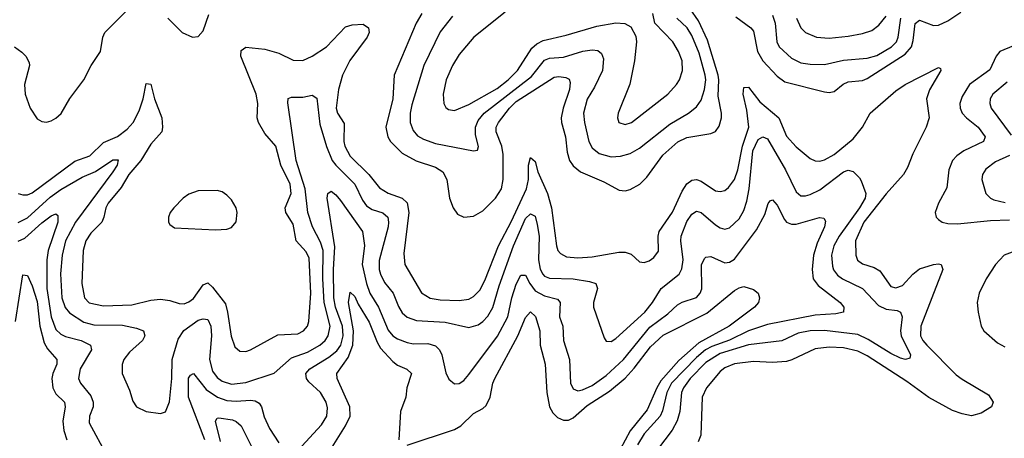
# Model space of a CAD drawing. Header units: inches. Extents: x 1308407 to 1441228, y 959628 to 1036311.
# Tile 658 of 729: x 1413077 to 1417228, y 1003977 to 1005744. Entities that reach past the tile are written whole.
import ezdxf

# ---------------------------------------------------------------- set-up
doc = ezdxf.new("R2010")
doc.units = ezdxf.units.IN
doc.header["$MEASUREMENT"] = 0
doc.layers.add('B4010', color=7, linetype='Continuous')

msp = doc.modelspace()

# ---------------------------------------------------------------- linework, layer by layer
at = {"layer": 'B4010', "color": 5}
for points, elevation in [([(1414772.5, 1005770), (1414747.9, 1005730), (1414655.8, 1005510), (1414650.1, 1005410), (1414620.6, 1005290), (1414628.5, 1005250), (1414640.7, 1005230), (1414690, 1005180.7), (1414748, 1005148), (1414830, 1005121.7), (1414861.2, 1005101.1), (1414877.9, 1005070), (1414888.9, 1004990), (1414904.6, 1004950), (1414923.3, 1004923.3), (1414950, 1004910.2), (1414990, 1004915), (1415030, 1004936.6), (1415083.4, 1004990), (1415108.8, 1005030), (1415115.3, 1005070), (1415115.1, 1005175.2), (1415109.6, 1005210), (1415085.1, 1005270), (1415086.1, 1005290), (1415095.2, 1005310), (1415141.4, 1005370), (1415170, 1005398.5), (1415330, 1005501.1), (1415350, 1005503.8), (1415379.9, 1005499.9), (1415393.1, 1005493.1), (1415398.2, 1005478.2), (1415394.6, 1005450), (1415368.3, 1005370), (1415360.3, 1005330), (1415361.3, 1005310), (1415377.6, 1005250), (1415384.9, 1005184.9), (1415395.1, 1005150), (1415410, 1005126.6), (1415441.7, 1005101.7), (1415539.6, 1005059.5), (1415604.4, 1005024.4), (1415630, 1005022.3), (1415650, 1005026.8), (1415690.8, 1005049.2), (1415720.5, 1005079.5), (1415788.2, 1005171.8), (1415851.2, 1005228.8), (1415890, 1005246.3), (1415990, 1005263.8), (1416010, 1005272.3), (1416025.7, 1005294.3), (1416035.8, 1005330), (1416036.3, 1005350), (1416021.5, 1005421.5), (1416025, 1005490), (1416021.7, 1005510), (1415977.2, 1005657.2), (1415939.2, 1005739.2), (1415904.1, 1005790)], 2720), ([(1413054.9, 1005630), (1413086.3, 1005606.3), (1413102.4, 1005590), (1413117.2, 1005562.8), (1413119, 1005550), (1413097.3, 1005470), (1413100.7, 1005430), (1413120.7, 1005370), (1413150, 1005324.9), (1413170, 1005314.3), (1413190, 1005311.6), (1413210, 1005317.3), (1413230, 1005328.1), (1413251.6, 1005348.4), (1413288, 1005412), (1413347.6, 1005490), (1413378.8, 1005550), (1413417.8, 1005610), (1413427.1, 1005670), (1413436.1, 1005690), (1413523.5, 1005776.5)], 2720), ([(1413702.2, 1005750), (1413762, 1005690), (1413806, 1005670), (1413830, 1005673.4), (1413850, 1005697.6), (1413874.1, 1005765.9)], 2720), ([(1414901.1, 1005758.9), (1414850, 1005692.9), (1414780.1, 1005550), (1414730, 1005385.1), (1414723.1, 1005350), (1414723.4, 1005310), (1414735.9, 1005275.9), (1414754.1, 1005254.1), (1414779.3, 1005239.3), (1414830, 1005221.5), (1414989.6, 1005190.4), (1415006.6, 1005193.4), (1415010.9, 1005209.1), (1414998.2, 1005258.2), (1414998.4, 1005290), (1415010, 1005318.7), (1415035, 1005350), (1415235.3, 1005504.7), (1415290, 1005573.8), (1415310, 1005581.3), (1415370, 1005585.9), (1415451.2, 1005611.2), (1415490, 1005616.8), (1415513.7, 1005613.7), (1415530, 1005601.7), (1415538.2, 1005578.2), (1415534.6, 1005530), (1415500.9, 1005459.1), (1415470, 1005408.5), (1415454, 1005350), (1415458.2, 1005310), (1415476.4, 1005230), (1415490, 1005202.9), (1415519.5, 1005179.5), (1415570, 1005165.5), (1415610, 1005167.8), (1415650, 1005179.2), (1415690, 1005202), (1415817.1, 1005302.9), (1415897.1, 1005350), (1415930, 1005375.5), (1415950, 1005404.7), (1415964, 1005450), (1415969.9, 1005490), (1415966.1, 1005510), (1415942.1, 1005602.1), (1415910, 1005677.7), (1415890.3, 1005710), (1415847.2, 1005750)], 2740), ([(1415123.7, 1005776.3), (1414991.2, 1005670), (1414930, 1005597.2), (1414900.9, 1005550), (1414875.5, 1005490), (1414862.7, 1005430), (1414865.5, 1005390), (1414873.7, 1005373.7), (1414884.6, 1005364.6), (1414910, 1005361.3), (1414970, 1005386.7), (1415090, 1005454.1), (1415136.1, 1005490), (1415176, 1005530), (1415236.5, 1005623.5), (1415257.7, 1005642.3), (1415283.8, 1005656.2), (1415381.3, 1005678.7), (1415510, 1005717.1), (1415590.8, 1005730.8), (1415627.5, 1005727.5), (1415653.6, 1005713.6), (1415675, 1005675), (1415677.5, 1005650), (1415669.3, 1005570), (1415648.7, 1005471.3), (1415600.2, 1005350), (1415596.5, 1005330), (1415603.1, 1005310), (1415630, 1005302), (1415656.3, 1005310), (1415810, 1005430.2), (1415846.4, 1005470), (1415858.8, 1005490), (1415870.5, 1005529.5), (1415870.4, 1005570), (1415854, 1005610), (1415830, 1005650.8), (1415754.1, 1005730), (1415745.6, 1005770)], 2760), ([(1416096.6, 1005756.6), (1416159.8, 1005710), (1416170, 1005695.4), (1416187.1, 1005610), (1416210, 1005570.1), (1416270, 1005505.1), (1416301.9, 1005481.9), (1416470, 1005438.8), (1416490, 1005436.3), (1416510, 1005441.2), (1416548, 1005472), (1416570, 1005481.8), (1416630, 1005488), (1416650, 1005495.4), (1416810, 1005598.5), (1416836.3, 1005630), (1416844.1, 1005655.9), (1416851.7, 1005728.3), (1416870, 1005741.8), (1416930, 1005718.8), (1416950, 1005721.5), (1416990, 1005739.5), (1417044.8, 1005775.2)], 2720), ([(1416250, 1005762.6), (1416261.5, 1005730), (1416269, 1005650), (1416279, 1005630), (1416330, 1005581.6), (1416370, 1005562.1), (1416410, 1005556.1), (1416470, 1005555), (1416550, 1005573.6), (1416650, 1005580.9), (1416690, 1005593), (1416752.4, 1005630), (1416772.8, 1005650), (1416779.7, 1005670), (1416792, 1005750)], 2740), ([(1416351.8, 1005750), (1416369.4, 1005710), (1416390, 1005689.4), (1416436.3, 1005670), (1416490, 1005665.8), (1416570, 1005674.6), (1416630, 1005685), (1416670, 1005699), (1416698.9, 1005721.1), (1416730, 1005758.4)], 2760), ([(1413070, 1005010.1), (1413090, 1005004.1), (1413110, 1005004.7), (1413130, 1005013.5), (1413310, 1005146.9), (1413372.2, 1005170), (1413430, 1005226.1), (1413489.2, 1005250.8), (1413530, 1005281.2), (1413554.9, 1005310), (1413580.1, 1005359.9), (1413596.9, 1005410), (1413610, 1005474.3), (1413630, 1005472.4), (1413645.5, 1005410), (1413676.8, 1005330), (1413679.4, 1005290), (1413675.8, 1005270), (1413630, 1005218.4), (1413587.1, 1005150), (1413537.4, 1005090), (1413504.5, 1005035.5), (1413450.6, 1004970), (1413440.4, 1004950), (1413432.3, 1004910), (1413423, 1004890), (1413376.5, 1004843.5), (1413355.7, 1004810), (1413344, 1004770), (1413338.5, 1004630), (1413350, 1004570.3), (1413370, 1004548.4), (1413430, 1004536.5), (1413550, 1004540.1), (1413630, 1004559.9), (1413670, 1004563.8), (1413710, 1004559.1), (1413750, 1004545.6), (1413770, 1004545.2), (1413790, 1004552.5), (1413810, 1004567.2), (1413850, 1004625.4), (1413870, 1004633), (1413890, 1004615), (1413944, 1004544), (1413953.6, 1004510), (1413968, 1004408), (1413983.5, 1004363.5), (1414004.8, 1004344.8), (1414030, 1004343.6), (1414050, 1004350.2), (1414165.8, 1004414.2), (1414250, 1004417.6), (1414273.8, 1004430), (1414290.6, 1004450), (1414296.5, 1004470), (1414304.6, 1004590), (1414298, 1004738), (1414284.7, 1004764.7), (1414243.1, 1004810), (1414230, 1004881.5), (1414198.8, 1004930), (1414196.6, 1004950), (1414221.6, 1005010), (1414217.1, 1005050), (1414178.2, 1005130), (1414156.6, 1005210), (1414110, 1005264.2), (1414084, 1005310), (1414078.7, 1005330), (1414081.3, 1005390), (1414074.3, 1005430), (1414009.9, 1005590.1), (1414010, 1005613.4), (1414030, 1005627.6), (1414110, 1005619.8), (1414170, 1005602.2), (1414230, 1005573.4), (1414270, 1005571.9), (1414310, 1005590.1), (1414370, 1005630.1), (1414450, 1005714.2), (1414478.4, 1005721.6), (1414525, 1005725), (1414546.9, 1005710), (1414550.7, 1005690), (1414542.1, 1005670), (1414468.4, 1005571.6), (1414438, 1005510), (1414420.4, 1005450), (1414411.1, 1005370), (1414416.8, 1005350), (1414445.4, 1005305.4), (1414444.1, 1005230), (1414447.9, 1005210), (1414470, 1005167.7), (1414549.1, 1005090), (1414593.7, 1005033.7), (1414630, 1005011.6), (1414690, 1004991.1), (1414710.4, 1004970.4), (1414717.8, 1004930), (1414696.9, 1004756.9), (1414700.1, 1004710), (1414771, 1004591), (1414807.9, 1004567.9), (1414850, 1004561.1), (1414930, 1004558.8), (1414970, 1004564.7), (1414990, 1004575), (1415017, 1004603), (1415037.3, 1004642.7), (1415095.1, 1004790), (1415150, 1004893.8), (1415213.8, 1005030), (1415222.5, 1005070), (1415221.5, 1005130), (1415230, 1005162.6), (1415250, 1005144.9), (1415261.9, 1005101.9), (1415302.5, 1005010), (1415319, 1004950), (1415339.8, 1004790), (1415346.1, 1004770), (1415356.5, 1004756.5), (1415382.7, 1004742.7), (1415430, 1004738.4), (1415490, 1004743), (1415602.7, 1004762.7), (1415630, 1004762.3), (1415654.1, 1004754.1), (1415690, 1004722.6), (1415710, 1004719), (1415730, 1004725.8), (1415750, 1004739.6), (1415770, 1004766.7), (1415768.8, 1004830), (1415772.6, 1004850), (1415828.7, 1004931.3), (1415870, 1005020.5), (1415890, 1005051.2), (1415910, 1005066.7), (1415930, 1005069.6), (1415950, 1005062.8), (1416010, 1005021), (1416030, 1005018.1), (1416050, 1005023.5), (1416064.9, 1005035.1), (1416090, 1005069.3), (1416104.5, 1005110), (1416124.4, 1005210), (1416151, 1005290), (1416142.3, 1005362.3), (1416126.5, 1005430), (1416130, 1005457.6), (1416150, 1005458.9), (1416197, 1005397), (1416276.8, 1005330), (1416310, 1005252.6), (1416350, 1005206.8), (1416410, 1005157.8), (1416430, 1005147.7), (1416450, 1005146.4), (1416470, 1005152.2), (1416510, 1005174.7), (1416590, 1005241.1), (1416629.5, 1005290), (1416662.1, 1005350), (1416770, 1005444), (1416810, 1005470.8), (1416950, 1005542), (1416958.5, 1005538.5), (1416960.3, 1005530), (1416911.8, 1005448.2), (1416899.3, 1005410), (1416911, 1005330), (1416898.8, 1005290), (1416841.6, 1005178.4), (1416819.6, 1005120.4), (1416802.4, 1005090), (1416730, 1005009.4), (1416635.7, 1004890), (1416600.6, 1004810), (1416601.5, 1004750), (1416609.3, 1004729.3), (1416630, 1004712.8), (1416678.6, 1004698.6), (1416703.7, 1004683.7), (1416750, 1004617.8), (1416770, 1004612.3), (1416798.5, 1004621.5), (1416841.7, 1004670), (1416870, 1004692.9), (1416930, 1004711.3), (1416950, 1004713.5), (1416961.1, 1004710), (1416968.1, 1004690), (1416876.1, 1004450), (1416874.3, 1004410), (1416883.9, 1004390), (1416901.2, 1004370), (1417025.3, 1004245.3), (1417050, 1004226.3), (1417160.8, 1004160.8), (1417180.7, 1004130), (1417173.8, 1004110), (1417130, 1004083), (1417090, 1004071.9), (1417050, 1004079.9), (1417010, 1004094.8), (1416910, 1004149), (1416816.8, 1004216.8), (1416650, 1004325.6), (1416610, 1004344.6), (1416550, 1004358.4), (1416490, 1004362.1), (1416430, 1004355), (1416332.4, 1004307.6), (1416310, 1004301.2), (1416250, 1004297.2), (1416170, 1004301.2), (1416090, 1004291.9), (1416050, 1004273.9), (1416030, 1004258.9), (1415972, 1004190), (1415954.2, 1004150), (1415948.7, 1003990), (1415937.7, 1003962.3)], 2680), ([(1417266.2, 1005633.8), (1417209, 1005610), (1417193.1, 1005590), (1417167.3, 1005532.7), (1417081, 1005470), (1417050, 1005420.4), (1417040.9, 1005390), (1417041.9, 1005370), (1417050.1, 1005350), (1417067.8, 1005330), (1417117.9, 1005290), (1417147.8, 1005250), (1417140.7, 1005230), (1417056.8, 1005190), (1417028, 1005170), (1417009.5, 1005150), (1416994.5, 1005110), (1416985.1, 1005034.9), (1416950.2, 1004970), (1416936.1, 1004930), (1416941.1, 1004910), (1416950, 1004901.1), (1416966, 1004890), (1416990, 1004883.2), (1417030, 1004882), (1417170, 1004897), (1417250, 1004898.5)], 2720), ([(1417240, 1005480), (1417179.4, 1005430), (1417168.1, 1005410), (1417166.7, 1005390), (1417172.9, 1005370), (1417256.9, 1005256.9)], 2740), ([(1413070, 1004887.5), (1413110, 1004907.4), (1413204.9, 1004995.1), (1413250, 1005026.9), (1413340.9, 1005079.1), (1413396.4, 1005103.6), (1413470, 1005151.8), (1413492.6, 1005152.6), (1413487.7, 1005130), (1413470, 1005101.2), (1413312.1, 1004890), (1413270.4, 1004810), (1413256.7, 1004750), (1413248.8, 1004671.2), (1413254.3, 1004570), (1413268.9, 1004528.9), (1413286.5, 1004506.5), (1413347.1, 1004467.1), (1413390, 1004456.5), (1413510, 1004455), (1413570, 1004442.3), (1413599.5, 1004430), (1413604.7, 1004410), (1413595, 1004390), (1413539.3, 1004340.7), (1413516.5, 1004310), (1413509.1, 1004289.1), (1413509.2, 1004250), (1413539.8, 1004179.8), (1413554.2, 1004134.2), (1413570, 1004110.3), (1413609.5, 1004089.5), (1413670, 1004081.8), (1413691.5, 1004088.5), (1413708.6, 1004131.4), (1413718.8, 1004230), (1413719.3, 1004310), (1413744.7, 1004395.3), (1413768.3, 1004431.7), (1413830, 1004475), (1413850, 1004482), (1413870, 1004478.2), (1413883.1, 1004450), (1413886.3, 1004410), (1413876.6, 1004310), (1413890, 1004260.2), (1413910, 1004233), (1413930, 1004218.1), (1413970, 1004205.2), (1414030, 1004212.2), (1414150, 1004252.6), (1414222.8, 1004317.2), (1414290, 1004340.9), (1414342.2, 1004370), (1414364.4, 1004390), (1414378.1, 1004410), (1414386.5, 1004450), (1414361, 1004550), (1414354.7, 1004650), (1414355.8, 1004770), (1414345.4, 1004805.4), (1414311.5, 1004870), (1414292.1, 1004930), (1414280.2, 1005030), (1414242.5, 1005150), (1414207.2, 1005392.8), (1414209, 1005411), (1414223.2, 1005416.8), (1414270, 1005417.1), (1414310, 1005425.3), (1414330, 1005413), (1414342.7, 1005302.7), (1414370.7, 1005209.3), (1414394.3, 1005150), (1414409.6, 1005129.6), (1414489.6, 1005050), (1414522.1, 1004982.1), (1414538.8, 1004958.8), (1414563.1, 1004943.1), (1414608.2, 1004928.2), (1414628.3, 1004910), (1414632.3, 1004890), (1414630.1, 1004869.9), (1414593.1, 1004726.9), (1414592.4, 1004690), (1414597.5, 1004670), (1414615, 1004635), (1414651.7, 1004590), (1414673.8, 1004533.9), (1414690, 1004506.2), (1414710, 1004487.7), (1414750, 1004473.6), (1414870, 1004466.7), (1414970, 1004445.3), (1415010, 1004455.9), (1415030, 1004470.1), (1415050, 1004493.2), (1415071.3, 1004528.7), (1415098.7, 1004621.3), (1415158.7, 1004790), (1415210, 1004904.5), (1415230, 1004924.6), (1415250, 1004914.7), (1415259.1, 1004879.1), (1415266.5, 1004830), (1415264.6, 1004730), (1415271, 1004691), (1415281.8, 1004670), (1415290, 1004660.9), (1415310, 1004652.4), (1415410.5, 1004650.5), (1415479.5, 1004639.5), (1415505.3, 1004630), (1415513.5, 1004610), (1415496.3, 1004550), (1415495.6, 1004530), (1415540.9, 1004400.9), (1415550, 1004387), (1415570, 1004386.3), (1415590, 1004398.5), (1415712, 1004510), (1415745, 1004550), (1415780.9, 1004610), (1415857.2, 1004670), (1415868.3, 1004691.7), (1415874.7, 1004730), (1415864.2, 1004810), (1415866.1, 1004830), (1415890, 1004892.4), (1415910, 1004923.6), (1415930, 1004935.5), (1415950, 1004930.2), (1416010, 1004877.8), (1416030, 1004864.8), (1416050, 1004860.2), (1416070, 1004865.4), (1416110, 1004903.8), (1416130, 1004938), (1416142.6, 1004977.4), (1416152.5, 1005030), (1416167.8, 1005190), (1416190, 1005238.1), (1416210, 1005250.1), (1416230, 1005240.9), (1416305.4, 1005110), (1416350, 1005017.3), (1416370, 1005000.6), (1416390, 1004999.8), (1416410, 1005006), (1416450, 1005026.5), (1416550, 1005101.7), (1416570, 1005108.9), (1416590, 1005103.5), (1416617.1, 1005077.1), (1416624.2, 1005064.1), (1416644.6, 1005010), (1416641.5, 1004990), (1416617.9, 1004950), (1416532.1, 1004830), (1416509.7, 1004790), (1416499.3, 1004750), (1416503.2, 1004703.2), (1416508.2, 1004688.2), (1416525.1, 1004665.1), (1416545.8, 1004650), (1416629.4, 1004609.4), (1416697.2, 1004537.2), (1416730, 1004522.7), (1416776.2, 1004516.2), (1416790.2, 1004510), (1416796.8, 1004490), (1416790.5, 1004430), (1416793.4, 1004410), (1416832.7, 1004330), (1416830, 1004316), (1416810.9, 1004309.1), (1416790, 1004315.6), (1416750, 1004335.3), (1416654.6, 1004394.6), (1416610, 1004414.9), (1416470, 1004432.2), (1416409, 1004431), (1416359.4, 1004420.6), (1416290, 1004388.6), (1416150, 1004370.9), (1416030, 1004334.6), (1415970, 1004296.8), (1415903.9, 1004230), (1415875.3, 1004190), (1415866.9, 1004170), (1415859.9, 1004090), (1415849.1, 1004050.9), (1415828, 1004012), (1415765.4, 1003930)], 2660), ([(1417250, 1005171.3), (1417190, 1005143.7), (1417150, 1005113.3), (1417136.1, 1005090), (1417132.6, 1005070), (1417150.3, 1005010), (1417170.1, 1004990.1), (1417183.4, 1004983.4), (1417232.1, 1004972.1)], 2740), ([(1414250, 1003925.7), (1414350, 1004034.4), (1414371.9, 1004070), (1414374.4, 1004105.6), (1414369.2, 1004130), (1414345, 1004170), (1414295.8, 1004215.9), (1414286.1, 1004230), (1414283.9, 1004250), (1414299.5, 1004270), (1414380.4, 1004319.5), (1414413.7, 1004346.3), (1414431.1, 1004370), (1414441, 1004410), (1414437.4, 1004450), (1414407.8, 1004530), (1414401.9, 1004570), (1414399.5, 1004690), (1414405.4, 1004785.4), (1414373.5, 1004990), (1414376.2, 1005010), (1414390, 1005019.5), (1414410, 1005004.9), (1414430, 1004981.2), (1414522.1, 1004850), (1414530.5, 1004790.5), (1414520.1, 1004710), (1414538.6, 1004630), (1414552.6, 1004590), (1414590.3, 1004530.3), (1414630, 1004434), (1414650, 1004410.1), (1414670, 1004396.9), (1414710, 1004380.9), (1414736.5, 1004376.5), (1414797.7, 1004377.7), (1414830, 1004367.7), (1414847, 1004350), (1414856.6, 1004330), (1414873.3, 1004253.3), (1414886.1, 1004226.1), (1414910, 1004206.7), (1414930, 1004208.8), (1414950, 1004221.1), (1414970, 1004245.7), (1415091.7, 1004408.3), (1415134.6, 1004490), (1415151.2, 1004570), (1415170, 1004627.5), (1415190, 1004666), (1415210, 1004665.5), (1415227.1, 1004630), (1415250, 1004599.9), (1415290, 1004578.2), (1415343.7, 1004563.7), (1415355.3, 1004550), (1415353.2, 1004490), (1415366.4, 1004450), (1415369.5, 1004390), (1415394.8, 1004310), (1415399.5, 1004210), (1415410, 1004185.8), (1415430, 1004177.7), (1415450, 1004181.8), (1415490, 1004200.4), (1415550, 1004242.4), (1415622.8, 1004310), (1415733.9, 1004446.1), (1415810, 1004502.3), (1415850, 1004540.7), (1415870, 1004551.6), (1415930, 1004570.8), (1415946.3, 1004590), (1415952.2, 1004607.8), (1415951.1, 1004708.9), (1415964.1, 1004735.9), (1415970, 1004741.3), (1415990, 1004744.1), (1416050, 1004718.4), (1416070, 1004720.4), (1416090, 1004732.7), (1416183.4, 1004856.6), (1416217.6, 1004922.4), (1416231.9, 1004968.1), (1416240.6, 1004979.4), (1416250, 1004984.2), (1416270, 1004961.5), (1416300.9, 1004900.9), (1416310, 1004889.4), (1416330, 1004880.5), (1416350, 1004881.4), (1416448.7, 1004908.7), (1416466.7, 1004906.7), (1416474.1, 1004894.1), (1416470.2, 1004870.2), (1416438.6, 1004801.4), (1416423.4, 1004750), (1416417.9, 1004690), (1416421.6, 1004650), (1416442.5, 1004622.5), (1416536.5, 1004550), (1416551.5, 1004530), (1416550.4, 1004510), (1416517.2, 1004502.8), (1416430, 1004496.9), (1416230, 1004457), (1416150, 1004430.2), (1416070, 1004391.8), (1415995.1, 1004364.9), (1415968.3, 1004350), (1415930, 1004318.7), (1415824.8, 1004210), (1415804.7, 1004170), (1415787, 1004093), (1415776.6, 1004070), (1415710, 1003995.5), (1415681.6, 1003950)], 2640), ([(1413070, 1004808.8), (1413098.8, 1004821.2), (1413170, 1004886.5), (1413210, 1004916.6), (1413230, 1004924.4), (1413237.6, 1004917.6), (1413237.2, 1004890), (1413197.4, 1004770), (1413191.3, 1004730), (1413191.9, 1004610), (1413210, 1004489.1), (1413230, 1004436.1), (1413250, 1004416.3), (1413270, 1004406.5), (1413336.5, 1004390), (1413376.2, 1004370), (1413379.3, 1004350), (1413332.5, 1004270), (1413325.2, 1004230), (1413333.8, 1004210), (1413377, 1004157), (1413387.1, 1004130), (1413386.9, 1004110), (1413371, 1004070), (1413370, 1004042), (1413444.7, 1003904.7)], 2640), ([(1417301.5, 1004778.5), (1417227.3, 1004750), (1417190, 1004710.8), (1417151, 1004650), (1417121.7, 1004590), (1417113.5, 1004550), (1417117.4, 1004510), (1417130.1, 1004450.1), (1417141.3, 1004430), (1417199.7, 1004379.7), (1417230, 1004363.5)], 2720), ([(1413059.9, 1004470), (1413090, 1004667.3), (1413110, 1004664.4), (1413130, 1004621.1), (1413150, 1004554), (1413162.1, 1004450), (1413180, 1004380), (1413194.2, 1004354.2), (1413233.6, 1004310), (1413233.9, 1004290), (1413216.1, 1004250), (1413212.3, 1004230), (1413217.2, 1004190), (1413230, 1004165.2), (1413266.2, 1004130), (1413268.7, 1004110), (1413258.8, 1004050), (1413262.6, 1004010), (1413276.1, 1003970)], 2620), ([(1414373.6, 1003906.4), (1414450.4, 1004029.6), (1414469.6, 1004070), (1414468.4, 1004110), (1414415, 1004230), (1414414, 1004250), (1414461.7, 1004318.3), (1414481.8, 1004370), (1414483.8, 1004430), (1414463.4, 1004550), (1414470, 1004593.7), (1414490, 1004576.1), (1414503.9, 1004543.9), (1414550, 1004467.9), (1414583.4, 1004383.4), (1414598.1, 1004358.1), (1414650, 1004301), (1414670, 1004285.5), (1414708.5, 1004268.5), (1414728.2, 1004250), (1414709.6, 1004190), (1414704.4, 1004150), (1414682.1, 1004090), (1414675.4, 1003970)], 2620), ([(1414710, 1003947.8), (1414910, 1004014.5), (1414936.4, 1004030), (1414990, 1004082), (1415030, 1004103.2), (1415044.2, 1004115.8), (1415060.9, 1004150), (1415072.1, 1004210), (1415080.1, 1004230), (1415176.7, 1004410), (1415210, 1004486.3), (1415230, 1004510.2), (1415251.6, 1004491.6), (1415269.1, 1004430), (1415270.5, 1004370), (1415291.9, 1004290), (1415298.8, 1004170), (1415310.5, 1004110.5), (1415324.4, 1004084.4), (1415344.7, 1004064.7), (1415370, 1004053.5), (1415390, 1004053.8), (1415410, 1004063.9), (1415470, 1004116.1), (1415563.5, 1004176.5), (1415628.8, 1004231.2), (1415667.5, 1004272.5), (1415736.4, 1004363.6), (1415790, 1004411.7), (1415974.2, 1004505.8), (1416090, 1004600.9), (1416110, 1004611.8), (1416130, 1004618), (1416170, 1004604.9), (1416190.3, 1004590.3), (1416195.5, 1004570), (1416191.8, 1004550), (1416174.3, 1004530), (1416067.7, 1004450), (1415939.4, 1004380.6), (1415855.2, 1004304.8), (1415779.7, 1004220.3), (1415762.3, 1004190), (1415722.9, 1004097.1), (1415650, 1004008.1), (1415586.8, 1003890)], 2620), ([(1413857.3, 1003970), (1413788.7, 1004150), (1413788.8, 1004231.2), (1413796.6, 1004243.4), (1413810, 1004250.2), (1413863.4, 1004183.4), (1413911.2, 1004151.2), (1413950, 1004137.3), (1413990, 1004134.1), (1414050, 1004137.8), (1414070, 1004135.1), (1414085.9, 1004125.9), (1414096.1, 1004110), (1414107.4, 1004067.4), (1414130, 1004018.3), (1414170, 1003957.8)], 2640), ([(1413923.1, 1003963.1), (1413902.5, 1004050), (1413910, 1004062.4), (1413915.9, 1004064.1), (1413974.7, 1004054.7), (1413990, 1004048.6), (1414010, 1004029.2), (1414077.1, 1003897.1)], 2620)]:
    msp.add_lwpolyline(points, dxfattribs=dict(at, elevation=elevation))
at = {"layer": 'B4010', "color": 5, "elevation": 2720}
msp.add_lwpolyline([(1413910, 1005023.5), (1413830, 1005021.6), (1413790, 1005007.8), (1413765.5, 1004990), (1413727.4, 1004950), (1413712, 1004930), (1413703.7, 1004910), (1413704.4, 1004890), (1413710, 1004878.8), (1413730, 1004865.3), (1413903.1, 1004856.9), (1413950, 1004860.2), (1413970, 1004866.5), (1413990, 1004891), (1413993.8, 1004930), (1413989.8, 1004950), (1413970, 1004983), (1413950, 1005003.5), (1413930, 1005017.3)], close=True, dxfattribs=at)

doc.saveas('drawing.dxf')
